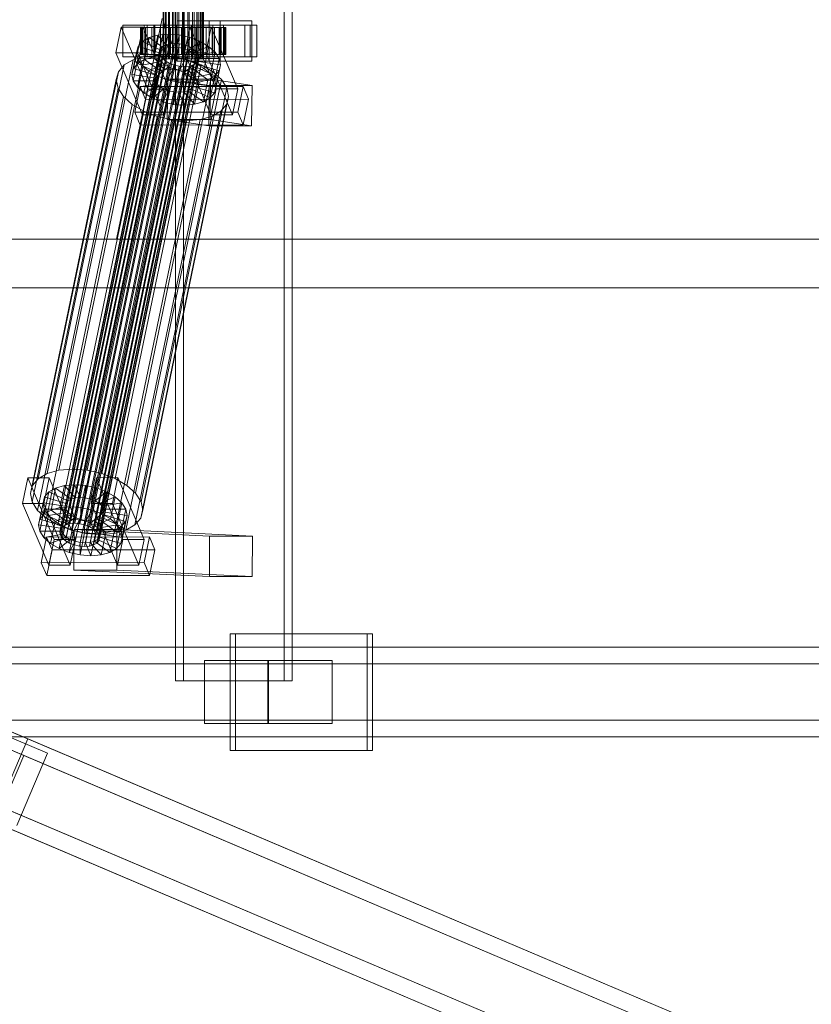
# Model space of a CAD drawing. Header units: millimetres. Extents: x -4738 to 65662, y -68080 to 6847.
# Tile 560 of 656: x 20054 to 20406, y -18569 to -18130. Entities that reach past the tile are written whole.
import ezdxf

# ---------------------------------------------------------------- set-up
doc = ezdxf.new("R2010")
doc.units = ezdxf.units.MM
doc.layers.add('superior_C02', color=7, linetype='Continuous', lineweight=0)
doc.layers.add('superior_C10', color=7, linetype='Continuous', lineweight=0)

msp = doc.modelspace()

# ---------------------------------------------------------------- linework, layer by layer
at = {"layer": 'superior_C02'}
for p, q in [((20122.893, -17575), (20122.893, -18425)), ((20126.47, -18425), (20126.47, -17575)), ((20171.385, -18425), (20171.385, -17575)), ((20174.961, -17575), (20174.961, -18425)), ((20117.402, -18148), (20117.402, -17852)), ((20117.613, -18148), (20117.613, -17852)), ((20117.804, -18148), (20117.804, -17852)), ((20118.423, -18148), (20118.423, -17852)), ((20118.791, -18148), (20118.791, -17852)), ((20119.776, -18148), (20119.776, -17852)), ((20120.296, -18148), (20120.296, -17852)), ((20121.58, -18148), (20121.58, -17852)), ((20122.217, -18148), (20122.217, -17852)), ((20123.712, -18148), (20123.712, -17852)), ((20124.422, -18148), (20124.422, -17852)), ((20126.027, -18148), (20126.027, -17852)), ((20126.762, -18148), (20126.762, -17852)), ((20128.367, -18148), (20128.367, -17852)), ((20129.077, -18148), (20129.077, -17852)), ((20130.573, -18148), (20130.573, -17852)), ((20131.209, -18148), (20131.209, -17852)), ((20132.493, -18148), (20132.493, -17852)), ((20133.013, -18148), (20133.013, -17852)), ((20133.999, -18148), (20133.999, -17852)), ((20134.366, -18148), (20134.366, -17852)), ((20134.986, -17852), (20134.986, -18148)), ((20135.176, -18148), (20135.176, -17852)), ((20135.387, -18148), (20135.387, -17852)), ((20117.046, -18130), (20096.643, -18228.298)), ((20098.422, -18228.298), (20118.824, -18130)), ((20142.795, -18131), (20123.704, -18131)), ((20123.704, -18131), (20123.704, -18149)), ((20137.892, -18131), (20123.704, -18131)), ((20137.892, -18149), (20137.892, -18131)), ((20137.892, -18131), (20156.983, -18131)), ((20142.795, -18149), (20142.795, -18131)), ((20142.795, -18131), (20156.983, -18131)), ((20156.983, -18131), (20156.983, -18149)), ((20098.806, -18133.859), (20096.425, -18145.327)), ((20108.351, -18133.847), (20098.806, -18133.859)), ((20110.556, -18161.391), (20098.806, -18133.859)), ((20109.039, -18133), (20099.494, -18133)), ((20099.494, -18133), (20099.494, -18147)), ((20113.8, -18133), (20099.494, -18133)), ((20105.971, -18145.315), (20108.351, -18133.847)), ((20107.857, -18134), (20107.411, -18134)), ((20107.411, -18134), (20117.402, -18134)), ((20107.411, -18146), (20107.411, -18134)), ((20107.411, -18134), (20108.258, -18134)), ((20109.566, -18134), (20107.857, -18134)), ((20107.857, -18134), (20117.613, -18134)), ((20107.857, -18146), (20107.857, -18134)), ((20108.258, -18134), (20117.804, -18134)), ((20108.258, -18146), (20108.258, -18134)), ((20108.258, -18134), (20110.342, -18134)), ((20108.351, -18133.847), (20120.102, -18161.379)), ((20109.039, -18147), (20109.039, -18133)), ((20109.039, -18133), (20123.346, -18133)), ((20112.422, -18134), (20109.566, -18134)), ((20109.566, -18134), (20118.423, -18134)), ((20109.566, -18146), (20109.566, -18134)), ((20156.159, -18133), (20110.341, -18133)), ((20110.341, -18133), (20110.341, -18147)), ((20113.321, -18133), (20110.341, -18133)), ((20110.342, -18134), (20118.791, -18134)), ((20110.342, -18146), (20110.342, -18134)), ((20110.342, -18134), (20113.52, -18134)), ((20116.231, -18134), (20112.422, -18134)), ((20112.422, -18134), (20119.776, -18134)), ((20112.422, -18146), (20112.422, -18134)), ((20113.321, -18147), (20113.321, -18133)), ((20113.321, -18133), (20159.14, -18133)), ((20113.52, -18134), (20120.296, -18134)), ((20113.52, -18146), (20113.52, -18134)), ((20113.52, -18134), (20117.575, -18134)), ((20113.8, -18147), (20113.8, -18133)), ((20113.8, -18133), (20123.346, -18133)), ((20120.732, -18134), (20116.231, -18134)), ((20116.231, -18134), (20121.58, -18134)), ((20116.231, -18146), (20116.231, -18134)), ((20117.402, -18134), (20117.613, -18134)), ((20117.402, -18134), (20117.402, -18146)), ((20117.804, -18134), (20117.402, -18134)), ((20117.575, -18134), (20122.217, -18134)), ((20117.575, -18146), (20117.575, -18134)), ((20117.575, -18134), (20122.231, -18134)), ((20117.613, -18134), (20118.423, -18134)), ((20117.613, -18134), (20117.613, -18146)), ((20117.804, -18134), (20117.804, -18146)), ((20118.791, -18134), (20117.804, -18134)), ((20118.423, -18134), (20119.776, -18134)), ((20118.423, -18134), (20118.423, -18146)), ((20118.791, -18134), (20118.791, -18146)), ((20120.296, -18134), (20118.791, -18134)), ((20119.776, -18134), (20121.58, -18134)), ((20119.776, -18134), (20119.776, -18146)), ((20120.296, -18134), (20120.296, -18146)), ((20122.217, -18134), (20120.296, -18134)), ((20125.619, -18134), (20120.732, -18134)), ((20120.732, -18134), (20123.712, -18134)), ((20120.732, -18146), (20120.732, -18134)), ((20121.58, -18134), (20123.712, -18134)), ((20121.58, -18134), (20121.58, -18146)), ((20122.217, -18134), (20122.217, -18146)), ((20124.422, -18134), (20122.217, -18134)), ((20122.231, -18134), (20124.422, -18134)), ((20122.231, -18146), (20122.231, -18134)), ((20122.231, -18134), (20127.171, -18134)), ((20123.346, -18133), (20123.346, -18147)), ((20123.712, -18134), (20126.027, -18134)), ((20123.712, -18134), (20123.712, -18146)), ((20124.422, -18134), (20124.422, -18146)), ((20126.762, -18134), (20124.422, -18134)), ((20130.559, -18134), (20125.619, -18134)), ((20125.619, -18134), (20126.027, -18134)), ((20125.619, -18146), (20125.619, -18134)), ((20126.027, -18134), (20128.367, -18134)), ((20126.027, -18134), (20126.027, -18146)), ((20127.171, -18134), (20126.762, -18134)), ((20126.762, -18134), (20126.762, -18146)), ((20129.077, -18134), (20126.762, -18134)), ((20129.351, -18133.821), (20126.971, -18145.289)), ((20127.171, -18146), (20127.171, -18134)), ((20127.171, -18134), (20132.058, -18134)), ((20130.559, -18134), (20128.367, -18134)), ((20128.367, -18134), (20130.573, -18134)), ((20128.367, -18134), (20128.367, -18146)), ((20132.058, -18134), (20129.077, -18134)), ((20129.077, -18134), (20129.077, -18146)), ((20131.209, -18134), (20129.077, -18134)), ((20138.897, -18133.809), (20129.351, -18133.821)), ((20141.102, -18161.353), (20129.351, -18133.821)), ((20139.585, -18133), (20130.04, -18133)), ((20130.04, -18133), (20130.04, -18147)), ((20144.346, -18133), (20130.04, -18133)), ((20135.215, -18134), (20130.559, -18134)), ((20130.559, -18146), (20130.559, -18134)), ((20135.215, -18134), (20130.573, -18134)), ((20130.573, -18134), (20132.493, -18134)), ((20130.573, -18134), (20130.573, -18146)), ((20136.559, -18134), (20131.209, -18134)), ((20131.209, -18134), (20131.209, -18146)), ((20133.013, -18134), (20131.209, -18134)), ((20132.058, -18146), (20132.058, -18134)), ((20132.058, -18134), (20136.559, -18134)), ((20139.27, -18134), (20132.493, -18134)), ((20132.493, -18134), (20133.999, -18134)), ((20132.493, -18134), (20132.493, -18146)), ((20140.367, -18134), (20133.013, -18134)), ((20133.013, -18134), (20133.013, -18146)), ((20134.366, -18134), (20133.013, -18134)), ((20142.447, -18134), (20133.999, -18134)), ((20133.999, -18134), (20134.986, -18134)), ((20133.999, -18134), (20133.999, -18146)), ((20143.223, -18134), (20134.366, -18134)), ((20134.366, -18134), (20134.366, -18146)), ((20135.176, -18134), (20134.366, -18134)), ((20134.986, -18134), (20144.531, -18134)), ((20134.986, -18146), (20134.986, -18134)), ((20134.986, -18134), (20135.387, -18134)), ((20144.933, -18134), (20135.176, -18134)), ((20135.176, -18134), (20135.176, -18146)), ((20135.387, -18134), (20135.176, -18134)), ((20139.27, -18134), (20135.215, -18134)), ((20135.215, -18146), (20135.215, -18134)), ((20145.379, -18134), (20135.387, -18134)), ((20135.387, -18134), (20135.387, -18146)), ((20136.516, -18145.277), (20138.897, -18133.809)), ((20136.559, -18146), (20136.559, -18134)), ((20136.559, -18134), (20140.367, -18134)), ((20138.897, -18133.809), (20150.647, -18161.341)), ((20142.447, -18134), (20139.27, -18134)), ((20139.27, -18146), (20139.27, -18134)), ((20139.585, -18147), (20139.585, -18133)), ((20139.585, -18133), (20153.892, -18133)), ((20140.367, -18146), (20140.367, -18134)), ((20140.367, -18134), (20143.223, -18134)), ((20144.531, -18134), (20142.447, -18134)), ((20142.447, -18146), (20142.447, -18134)), ((20143.223, -18146), (20143.223, -18134)), ((20143.223, -18134), (20144.933, -18134)), ((20144.346, -18147), (20144.346, -18133)), ((20144.346, -18133), (20153.892, -18133)), ((20144.531, -18134), (20144.531, -18146)), ((20145.379, -18134), (20144.531, -18134)), ((20144.933, -18146), (20144.933, -18134)), ((20144.933, -18134), (20145.379, -18134)), ((20145.379, -18146), (20145.379, -18134)), ((20153.892, -18133), (20153.892, -18147)), ((20156.159, -18147), (20156.159, -18133)), ((20156.159, -18133), (20159.14, -18133)), ((20159.14, -18133), (20159.14, -18147)), ((20106.158, -18149.985), (20108.198, -18140.156)), ((20108.198, -18140.156), (20106.279, -18142.416)), ((20111.215, -18138.419), (20108.198, -18140.156)), ((20108.198, -18140.156), (20116.679, -18144.203)), ((20109.175, -18148.249), (20111.215, -18138.419)), ((20115.125, -18137.325), (20111.215, -18138.419)), ((20111.215, -18138.419), (20118.108, -18143.38)), ((20113.084, -18147.155), (20115.125, -18137.325)), ((20119.66, -18136.948), (20115.125, -18137.325)), ((20115.125, -18137.325), (20119.96, -18142.862)), ((20117.62, -18146.777), (20119.66, -18136.948)), ((20124.513, -18137.313), (20119.66, -18136.948)), ((20119.66, -18136.948), (20122.108, -18142.683)), ((20122.473, -18147.143), (20124.513, -18137.313)), ((20124.513, -18137.313), (20124.407, -18142.856)), ((20129.352, -18138.396), (20124.513, -18137.313)), ((20129.352, -18138.396), (20126.699, -18143.369)), ((20127.311, -18148.226), (20129.352, -18138.396)), ((20133.847, -18140.123), (20128.828, -18144.188)), ((20133.847, -18140.123), (20129.352, -18138.396)), ((20131.807, -18149.953), (20133.847, -18140.123)), ((20137.693, -18142.377), (20133.847, -18140.123)), ((20071.735, -18357.434), (20116.11, -18143.635)), ((20072.643, -18356.363), (20117.019, -18142.565)), ((20074.073, -18355.541), (20118.448, -18141.742)), ((20075.924, -18355.022), (20120.3, -18141.224)), ((20078.073, -18354.844), (20122.448, -18141.045)), ((20080.371, -18355.017), (20124.747, -18141.218)), ((20082.664, -18355.53), (20127.039, -18141.731)), ((20084.793, -18356.348), (20129.168, -18142.549)), ((20086.614, -18357.415), (20130.99, -18143.617)), ((20104.239, -18152.246), (20106.279, -18142.416)), ((20106.279, -18142.416), (20105.589, -18145.047)), ((20106.279, -18142.416), (20115.77, -18145.274)), ((20116.679, -18144.203), (20114.639, -18154.033)), ((20115.77, -18145.274), (20116.679, -18144.203)), ((20116.11, -18143.635), (20115.783, -18144.881)), ((20118.108, -18143.38), (20116.068, -18153.21)), ((20117.019, -18142.565), (20116.11, -18143.635)), ((20116.679, -18144.203), (20118.108, -18143.38)), ((20118.448, -18141.742), (20117.019, -18142.565)), ((20119.96, -18142.862), (20117.92, -18152.692)), ((20118.108, -18143.38), (20119.96, -18142.862)), ((20120.3, -18141.224), (20118.448, -18141.742)), ((20119.96, -18142.862), (20122.108, -18142.683)), ((20122.108, -18142.683), (20120.068, -18152.513)), ((20122.448, -18141.045), (20120.3, -18141.224)), ((20122.108, -18142.683), (20124.407, -18142.856)), ((20124.407, -18142.856), (20122.367, -18152.686)), ((20124.747, -18141.218), (20122.448, -18141.045)), ((20124.407, -18142.856), (20126.699, -18143.369)), ((20126.699, -18143.369), (20124.659, -18153.199)), ((20127.039, -18141.731), (20124.747, -18141.218)), ((20126.699, -18143.369), (20128.828, -18144.188)), ((20128.828, -18144.188), (20126.788, -18154.017)), ((20129.168, -18142.549), (20127.039, -18141.731)), ((20128.828, -18144.188), (20130.65, -18145.255)), ((20130.99, -18143.617), (20129.168, -18142.549)), ((20137.693, -18142.377), (20130.65, -18145.255)), ((20132.38, -18144.861), (20130.99, -18143.617)), ((20135.652, -18152.207), (20137.693, -18142.377)), ((20140.626, -18145.003), (20137.693, -18142.377)), ((20065.829, -18332.659), (20104.083, -18148.35)), ((20071.055, -18331.197), (20109.31, -18146.887)), ((20071.408, -18358.68), (20115.783, -18144.881)), ((20071.685, -18360.017), (20116.061, -18146.218)), ((20072.548, -18361.352), (20116.924, -18147.554)), ((20073.938, -18362.596), (20118.313, -18148.798)), ((20077.118, -18330.692), (20115.373, -18146.383)), ((20083.606, -18331.181), (20121.86, -18146.872)), ((20088.004, -18358.659), (20132.38, -18144.861)), ((20088.818, -18362.578), (20133.193, -18148.779)), ((20133.243, -18146.196), (20088.867, -18359.995)), ((20089.145, -18361.332), (20133.52, -18147.533)), ((20090.074, -18332.629), (20128.329, -18148.32)), ((20096.425, -18145.327), (20105.971, -18145.315)), ((20096.425, -18145.327), (20108.176, -18172.859)), ((20099.494, -18147), (20109.039, -18147)), ((20099.494, -18147), (20113.8, -18147)), ((20104.083, -18148.35), (20100.05, -18150.672)), ((20103.549, -18154.877), (20105.589, -18145.047)), ((20109.31, -18146.887), (20104.083, -18148.35)), ((20104.135, -18157.698), (20106.175, -18147.868)), ((20105.589, -18145.047), (20115.443, -18146.52)), ((20105.589, -18145.047), (20106.175, -18147.868)), ((20117.721, -18172.847), (20105.971, -18145.315)), ((20106.158, -18149.985), (20109.175, -18148.249)), ((20106.175, -18147.868), (20115.721, -18147.856)), ((20106.175, -18147.868), (20107.997, -18150.688)), ((20117.402, -18146), (20107.411, -18146)), ((20107.411, -18146), (20107.857, -18146)), ((20108.258, -18146), (20107.411, -18146)), ((20117.613, -18146), (20107.857, -18146)), ((20107.857, -18146), (20109.566, -18146)), ((20117.804, -18146), (20108.258, -18146)), ((20110.342, -18146), (20108.258, -18146)), ((20123.346, -18147), (20109.039, -18147)), ((20109.175, -18148.249), (20113.084, -18147.155)), ((20116.068, -18153.21), (20109.175, -18148.249)), ((20115.373, -18146.383), (20109.31, -18146.887)), ((20118.423, -18146), (20109.566, -18146)), ((20109.566, -18146), (20112.422, -18146)), ((20110.341, -18147), (20156.159, -18147)), ((20110.341, -18147), (20113.321, -18147)), ((20118.791, -18146), (20110.342, -18146)), ((20113.52, -18146), (20110.342, -18146)), ((20119.776, -18146), (20112.422, -18146)), ((20112.422, -18146), (20116.231, -18146)), ((20113.084, -18147.155), (20117.62, -18146.777)), ((20117.92, -18152.692), (20113.084, -18147.155)), ((20159.14, -18147), (20113.321, -18147)), ((20115.443, -18146.52), (20113.403, -18156.35)), ((20120.296, -18146), (20113.52, -18146)), ((20117.575, -18146), (20113.52, -18146)), ((20115.721, -18147.856), (20113.68, -18157.686)), ((20115.77, -18145.274), (20113.73, -18155.103)), ((20123.346, -18147), (20113.8, -18147)), ((20121.86, -18146.872), (20115.373, -18146.383)), ((20115.443, -18146.52), (20115.77, -18145.274)), ((20115.721, -18147.856), (20115.443, -18146.52)), ((20116.584, -18149.192), (20115.721, -18147.856)), ((20115.783, -18144.881), (20116.061, -18146.218)), ((20116.061, -18146.218), (20116.924, -18147.554)), ((20121.58, -18146), (20116.231, -18146)), ((20116.231, -18146), (20120.732, -18146)), ((20116.924, -18147.554), (20118.313, -18148.798)), ((20117.613, -18146), (20117.402, -18146)), ((20117.402, -18146), (20117.804, -18146)), ((20117.804, -18148), (20117.402, -18148)), ((20117.402, -18148), (20117.613, -18148)), ((20122.217, -18146), (20117.575, -18146)), ((20122.231, -18146), (20117.575, -18146)), ((20118.423, -18146), (20117.613, -18146)), ((20117.613, -18148), (20118.423, -18148)), ((20120.068, -18152.513), (20117.62, -18146.777)), ((20117.62, -18146.777), (20122.473, -18147.143)), ((20117.804, -18146), (20118.791, -18146)), ((20118.791, -18148), (20117.804, -18148)), ((20118.313, -18148.798), (20120.135, -18149.865)), ((20119.776, -18146), (20118.423, -18146)), ((20118.423, -18148), (20119.776, -18148)), ((20118.791, -18146), (20120.296, -18146)), ((20120.296, -18148), (20118.791, -18148)), ((20121.58, -18146), (20119.776, -18146)), ((20119.776, -18148), (20121.58, -18148)), ((20120.296, -18146), (20122.217, -18146)), ((20122.217, -18148), (20120.296, -18148)), ((20123.712, -18146), (20120.732, -18146)), ((20120.732, -18146), (20125.619, -18146)), ((20123.712, -18146), (20121.58, -18146)), ((20121.58, -18148), (20123.712, -18148)), ((20128.329, -18148.32), (20121.86, -18146.872)), ((20122.217, -18146), (20124.422, -18146)), ((20124.422, -18148), (20122.217, -18148)), ((20124.422, -18146), (20122.231, -18146)), ((20127.171, -18146), (20122.231, -18146)), ((20122.367, -18152.686), (20122.473, -18147.143)), ((20122.473, -18147.143), (20127.311, -18148.226)), ((20126.027, -18146), (20123.712, -18146)), ((20123.712, -18148), (20126.027, -18148)), ((20124.422, -18146), (20126.762, -18146)), ((20126.762, -18148), (20124.422, -18148)), ((20124.659, -18153.199), (20127.311, -18148.226)), ((20126.027, -18146), (20125.619, -18146)), ((20125.619, -18146), (20130.559, -18146)), ((20128.367, -18146), (20126.027, -18146)), ((20126.027, -18148), (20128.367, -18148)), ((20126.762, -18146), (20127.171, -18146)), ((20126.762, -18146), (20129.077, -18146)), ((20129.077, -18148), (20126.762, -18148)), ((20126.971, -18145.289), (20136.516, -18145.277)), ((20126.971, -18145.289), (20138.721, -18172.821)), ((20132.058, -18146), (20127.171, -18146)), ((20127.311, -18148.226), (20131.807, -18149.953)), ((20134.339, -18150.629), (20128.329, -18148.32)), ((20130.573, -18146), (20128.367, -18146)), ((20128.367, -18146), (20130.559, -18146)), ((20128.367, -18148), (20130.573, -18148)), ((20130.65, -18145.255), (20128.61, -18155.085)), ((20129.077, -18146), (20132.058, -18146)), ((20129.077, -18146), (20131.209, -18146)), ((20131.209, -18148), (20129.077, -18148)), ((20132.04, -18146.499), (20129.999, -18156.329)), ((20130.04, -18147), (20139.585, -18147)), ((20130.04, -18147), (20144.346, -18147)), ((20130.559, -18146), (20135.215, -18146)), ((20132.493, -18146), (20130.573, -18146)), ((20130.573, -18146), (20135.215, -18146)), ((20130.573, -18148), (20132.493, -18148)), ((20130.65, -18145.255), (20132.04, -18146.499)), ((20130.862, -18157.665), (20132.903, -18147.835)), ((20131.209, -18146), (20136.559, -18146)), ((20131.209, -18146), (20133.013, -18146)), ((20133.013, -18148), (20131.209, -18148)), ((20140.626, -18145.003), (20132.04, -18146.499)), ((20132.04, -18146.499), (20132.903, -18147.835)), ((20136.559, -18146), (20132.058, -18146)), ((20132.284, -18149.85), (20133.193, -18148.779)), ((20133.243, -18146.196), (20132.38, -18144.861)), ((20133.999, -18146), (20132.493, -18146)), ((20132.493, -18146), (20139.27, -18146)), ((20132.493, -18148), (20133.999, -18148)), ((20132.903, -18147.835), (20142.448, -18147.823)), ((20132.903, -18147.835), (20133.18, -18149.171)), ((20133.013, -18146), (20140.367, -18146)), ((20133.013, -18146), (20134.366, -18146)), ((20134.366, -18148), (20133.013, -18148)), ((20133.193, -18148.779), (20133.52, -18147.533)), ((20133.52, -18147.533), (20133.243, -18146.196)), ((20134.986, -18146), (20133.999, -18146)), ((20133.999, -18146), (20142.447, -18146)), ((20133.999, -18148), (20134.986, -18148)), ((20134.366, -18146), (20143.223, -18146)), ((20134.366, -18146), (20135.176, -18146)), ((20135.176, -18148), (20134.366, -18148)), ((20144.531, -18146), (20134.986, -18146)), ((20135.387, -18146), (20134.986, -18146)), ((20134.986, -18148), (20135.387, -18148)), ((20135.176, -18146), (20144.933, -18146)), ((20135.176, -18146), (20135.387, -18146)), ((20135.387, -18148), (20135.176, -18148)), ((20135.215, -18146), (20139.27, -18146)), ((20135.387, -18146), (20145.379, -18146)), ((20148.267, -18172.809), (20136.516, -18145.277)), ((20140.367, -18146), (20136.559, -18146)), ((20138.586, -18154.833), (20140.626, -18145.003)), ((20139.27, -18146), (20142.447, -18146)), ((20153.892, -18147), (20139.585, -18147)), ((20143.223, -18146), (20140.367, -18146)), ((20142.448, -18147.823), (20140.408, -18157.653)), ((20142.448, -18147.823), (20140.626, -18145.003)), ((20142.447, -18146), (20144.531, -18146)), ((20143.034, -18150.644), (20142.448, -18147.823)), ((20144.933, -18146), (20143.223, -18146)), ((20153.892, -18147), (20144.346, -18147)), ((20144.531, -18146), (20145.379, -18146)), ((20145.379, -18146), (20144.933, -18146)), ((20159.14, -18147), (20156.159, -18147)), ((20061.796, -18334.981), (20100.05, -18150.672)), ((20075.759, -18363.664), (20120.135, -18149.865)), ((20077.889, -18364.482), (20122.264, -18150.683)), ((20080.181, -18364.995), (20124.556, -18151.196)), ((20082.479, -18365.168), (20126.855, -18151.369)), ((20084.628, -18364.989), (20129.003, -18151.191)), ((20086.48, -18364.471), (20130.855, -18150.672)), ((20087.909, -18363.648), (20132.284, -18149.85)), ((20096.084, -18334.938), (20134.339, -18150.629)), ((20100.05, -18150.672), (20097.485, -18153.694)), ((20103.549, -18154.877), (20104.239, -18152.246)), ((20104.239, -18152.246), (20106.158, -18149.985)), ((20113.73, -18155.103), (20104.239, -18152.246)), ((20105.957, -18160.518), (20107.997, -18150.688)), ((20114.639, -18154.033), (20106.158, -18149.985)), ((20107.997, -18150.688), (20116.584, -18149.192)), ((20107.997, -18150.688), (20110.931, -18153.314)), ((20108.89, -18163.144), (20110.931, -18153.314)), ((20110.931, -18153.314), (20117.973, -18150.436)), ((20110.931, -18153.314), (20114.776, -18155.567)), ((20116.584, -18149.192), (20114.543, -18159.022)), ((20116.068, -18153.21), (20114.639, -18154.033)), ((20114.776, -18155.567), (20119.795, -18151.503)), ((20117.973, -18150.436), (20115.933, -18160.266)), ((20117.92, -18152.692), (20116.068, -18153.21)), ((20117.973, -18150.436), (20116.584, -18149.192)), ((20119.795, -18151.503), (20117.755, -18161.333)), ((20120.068, -18152.513), (20117.92, -18152.692)), ((20119.795, -18151.503), (20117.973, -18150.436)), ((20119.271, -18157.295), (20121.924, -18152.321)), ((20121.924, -18152.321), (20119.795, -18151.503)), ((20121.924, -18152.321), (20119.884, -18162.151)), ((20122.367, -18152.686), (20120.068, -18152.513)), ((20120.135, -18149.865), (20122.264, -18150.683)), ((20124.216, -18152.835), (20121.924, -18152.321)), ((20124.216, -18152.835), (20122.176, -18162.664)), ((20122.264, -18150.683), (20124.556, -18151.196)), ((20124.659, -18153.199), (20122.367, -18152.686)), ((20123.704, -18149), (20142.795, -18149)), ((20137.892, -18149), (20123.704, -18149)), ((20124.11, -18158.378), (20124.216, -18152.835)), ((20126.515, -18153.008), (20124.216, -18152.835)), ((20126.515, -18153.008), (20124.475, -18162.837)), ((20124.556, -18151.196), (20126.855, -18151.369)), ((20126.788, -18154.017), (20124.659, -18153.199)), ((20128.663, -18152.829), (20126.515, -18153.008)), ((20128.963, -18158.743), (20126.515, -18153.008)), ((20128.663, -18152.829), (20126.623, -18162.659)), ((20126.788, -18154.017), (20131.807, -18149.953)), ((20126.855, -18151.369), (20129.003, -18151.191)), ((20130.515, -18152.311), (20128.475, -18162.14)), ((20128.61, -18155.085), (20135.652, -18152.207)), ((20130.515, -18152.311), (20128.663, -18152.829)), ((20133.498, -18158.366), (20128.663, -18152.829)), ((20129.003, -18151.191), (20130.855, -18150.672)), ((20131.944, -18151.488), (20129.904, -18161.318)), ((20131.944, -18151.488), (20130.515, -18152.311)), ((20137.408, -18157.272), (20130.515, -18152.311)), ((20132.853, -18150.417), (20130.813, -18160.247)), ((20130.855, -18150.672), (20132.284, -18149.85)), ((20133.18, -18149.171), (20131.14, -18159.001)), ((20131.807, -18149.953), (20135.652, -18152.207)), ((20132.853, -18150.417), (20131.944, -18151.488)), ((20140.425, -18155.535), (20131.944, -18151.488)), ((20133.18, -18149.171), (20132.853, -18150.417)), ((20142.344, -18153.275), (20132.853, -18150.417)), ((20143.034, -18150.644), (20133.18, -18149.171)), ((20139.479, -18153.641), (20134.339, -18150.629)), ((20135.652, -18152.207), (20138.586, -18154.833)), ((20156.983, -18149), (20137.892, -18149)), ((20140.304, -18163.105), (20142.344, -18153.275)), ((20140.425, -18155.535), (20142.344, -18153.275)), ((20140.994, -18160.474), (20143.034, -18150.644)), ((20142.344, -18153.275), (20143.034, -18150.644)), ((20156.983, -18149), (20142.795, -18149)), ((20058.308, -18341.52), (20096.562, -18157.211)), ((20059.23, -18338.003), (20097.485, -18153.694)), ((20097.485, -18153.694), (20096.562, -18157.211)), ((20096.562, -18157.211), (20097.346, -18160.982)), ((20101.225, -18337.95), (20139.479, -18153.641)), ((20113.403, -18156.35), (20103.549, -18154.877)), ((20104.135, -18157.698), (20103.549, -18154.877)), ((20113.68, -18157.686), (20104.135, -18157.698)), ((20105.957, -18160.518), (20104.135, -18157.698)), ((20105.147, -18341.461), (20143.401, -18157.152)), ((20112.736, -18165.397), (20114.776, -18155.567)), ((20113.73, -18155.103), (20113.403, -18156.35)), ((20113.403, -18156.35), (20113.68, -18157.686)), ((20113.68, -18157.686), (20114.543, -18159.022)), ((20114.639, -18154.033), (20113.73, -18155.103)), ((20114.776, -18155.567), (20119.271, -18157.295)), ((20117.231, -18167.125), (20119.271, -18157.295)), ((20119.5, -18156.962), (20119.253, -18174.943)), ((20119.271, -18157.295), (20124.11, -18158.378)), ((20138.591, -18156.962), (20119.5, -18156.962)), ((20138.009, -18159.83), (20119.5, -18156.962)), ((20128.61, -18155.085), (20126.788, -18154.017)), ((20129.999, -18156.329), (20128.61, -18155.085)), ((20129.999, -18156.329), (20138.586, -18154.833)), ((20130.862, -18157.665), (20129.999, -18156.329)), ((20140.408, -18157.653), (20130.862, -18157.665)), ((20131.14, -18159.001), (20130.862, -18157.665)), ((20133.498, -18158.366), (20137.408, -18157.272)), ((20135.368, -18167.102), (20137.408, -18157.272)), ((20137.408, -18157.272), (20140.425, -18155.535)), ((20138.343, -18174.943), (20138.591, -18156.962)), ((20138.385, -18165.365), (20140.425, -18155.535)), ((20138.586, -18154.833), (20140.408, -18157.653)), ((20138.591, -18156.962), (20157.1, -18159.83)), ((20143.401, -18157.152), (20139.479, -18153.641)), ((20140.408, -18157.653), (20140.994, -18160.474)), ((20145.837, -18160.922), (20143.401, -18157.152)), ((20059.091, -18345.291), (20097.346, -18160.982)), ((20097.346, -18160.982), (20099.781, -18164.752)), ((20107.203, -18160.247), (20104.823, -18171.715)), ((20114.543, -18159.022), (20105.957, -18160.518)), ((20108.89, -18163.144), (20105.957, -18160.518)), ((20153.021, -18160.19), (20107.203, -18160.247)), ((20109.651, -18165.983), (20107.203, -18160.247)), ((20145.837, -18160.922), (20107.582, -18345.231)), ((20108.176, -18172.859), (20110.556, -18161.391)), ((20115.933, -18160.266), (20108.89, -18163.144)), ((20110.556, -18161.391), (20120.102, -18161.379)), ((20117.755, -18161.333), (20112.736, -18165.397)), ((20114.543, -18159.022), (20115.933, -18160.266)), ((20115.933, -18160.266), (20117.755, -18161.333)), ((20120.102, -18161.379), (20117.721, -18172.847)), ((20117.755, -18161.333), (20119.884, -18162.151)), ((20122.07, -18168.208), (20124.11, -18158.378)), ((20124.11, -18158.378), (20128.963, -18158.743)), ((20126.923, -18168.573), (20128.963, -18158.743)), ((20128.475, -18162.14), (20129.904, -18161.318)), ((20128.963, -18158.743), (20133.498, -18158.366)), ((20129.904, -18161.318), (20130.813, -18160.247)), ((20129.904, -18161.318), (20138.385, -18165.365)), ((20130.813, -18160.247), (20131.14, -18159.001)), ((20130.813, -18160.247), (20140.304, -18163.105)), ((20131.14, -18159.001), (20140.994, -18160.474)), ((20131.458, -18168.196), (20133.498, -18158.366)), ((20137.762, -18177.811), (20138.009, -18159.83)), ((20138.009, -18159.83), (20157.1, -18159.83)), ((20138.721, -18172.821), (20141.102, -18161.353)), ((20140.994, -18160.474), (20140.304, -18163.105)), ((20141.102, -18161.353), (20150.647, -18161.341)), ((20146.62, -18164.693), (20145.837, -18160.922)), ((20150.647, -18161.341), (20148.267, -18172.809)), ((20150.641, -18171.658), (20153.021, -18160.19)), ((20153.021, -18160.19), (20155.469, -18165.926)), ((20157.1, -18159.83), (20156.852, -18177.811)), ((20061.526, -18349.061), (20099.781, -18164.752)), ((20099.781, -18164.752), (20103.703, -18168.263)), ((20107.271, -18177.451), (20109.651, -18165.983)), ((20108.365, -18349.002), (20146.62, -18164.693)), ((20112.736, -18165.397), (20108.89, -18163.144)), ((20109.651, -18165.983), (20155.469, -18165.926)), ((20117.231, -18167.125), (20112.736, -18165.397)), ((20119.884, -18162.151), (20117.231, -18167.125)), ((20119.884, -18162.151), (20122.176, -18162.664)), ((20122.176, -18162.664), (20122.07, -18168.208)), ((20122.176, -18162.664), (20124.475, -18162.837)), ((20124.475, -18162.837), (20126.623, -18162.659)), ((20124.475, -18162.837), (20126.923, -18168.573)), ((20126.623, -18162.659), (20128.475, -18162.14)), ((20126.623, -18162.659), (20131.458, -18168.196)), ((20128.475, -18162.14), (20135.368, -18167.102)), ((20138.385, -18165.365), (20135.368, -18167.102)), ((20140.304, -18163.105), (20138.385, -18165.365)), ((20145.698, -18168.21), (20146.62, -18164.693)), ((20155.469, -18165.926), (20153.089, -18177.394)), ((20065.448, -18352.572), (20103.703, -18168.263)), ((20103.703, -18168.263), (20108.844, -18171.275)), ((20107.443, -18352.519), (20145.698, -18168.21)), ((20122.07, -18168.208), (20117.231, -18167.125)), ((20126.923, -18168.573), (20122.07, -18168.208)), ((20131.458, -18168.196), (20126.923, -18168.573)), ((20135.368, -18167.102), (20131.458, -18168.196)), ((20143.132, -18171.232), (20145.698, -18168.21)), ((20070.589, -18355.584), (20108.844, -18171.275)), ((20076.599, -18357.893), (20114.853, -18173.584)), ((20083.067, -18359.341), (20121.322, -18175.032)), ((20095.618, -18359.326), (20133.873, -18175.016)), ((20100.844, -18357.863), (20139.099, -18173.554)), ((20104.823, -18171.715), (20150.641, -18171.658)), ((20104.823, -18171.715), (20107.271, -18177.451)), ((20104.878, -18355.541), (20143.132, -18171.232)), ((20117.721, -18172.847), (20108.176, -18172.859)), ((20108.844, -18171.275), (20114.853, -18173.584)), ((20114.853, -18173.584), (20121.322, -18175.032)), ((20119.253, -18174.943), (20138.343, -18174.943)), ((20137.762, -18177.811), (20119.253, -18174.943)), ((20121.322, -18175.032), (20127.809, -18175.521)), ((20127.809, -18175.521), (20133.873, -18175.016)), ((20133.873, -18175.016), (20139.099, -18173.554)), ((20156.852, -18177.811), (20138.343, -18174.943)), ((20148.267, -18172.809), (20138.721, -18172.821)), ((20139.099, -18173.554), (20143.132, -18171.232)), ((20153.089, -18177.394), (20150.641, -18171.658)), ((20089.555, -18359.83), (20127.809, -18175.521)), ((20153.089, -18177.394), (20107.271, -18177.451)), ((20156.852, -18177.811), (20137.762, -18177.811)), ((20096.643, -18228.298), (19160.686, -18228.298)), ((19162.465, -18228.298), (20098.422, -18228.298)), ((20096.643, -18228.298), (20098.422, -18228.298)), ((21032.6, -18228.298), (20096.643, -18228.298)), ((20098.422, -18228.298), (21034.379, -18228.298)), ((24634.01, -18250), (15575.415, -18250)), ((15576.913, -18250), (24635.508, -18250)), ((20061.796, -18334.981), (20065.829, -18332.659)), ((20065.829, -18332.659), (20071.055, -18331.197)), ((20071.055, -18331.197), (20077.118, -18330.692)), ((20077.118, -18330.692), (20083.606, -18331.181)), ((20083.606, -18331.181), (20090.074, -18332.629)), ((20090.074, -18332.629), (20096.084, -18334.938)), ((20057.15, -18334.551), (20054.77, -18346.02)), ((20066.696, -18334.539), (20057.15, -18334.551)), ((20068.901, -18362.083), (20057.15, -18334.551)), ((20059.23, -18338.003), (20061.796, -18334.981)), ((20064.316, -18346.008), (20066.696, -18334.539)), ((20066.696, -18334.539), (20078.447, -18362.071)), ((20087.696, -18334.513), (20085.316, -18345.981)), ((20097.241, -18334.501), (20087.696, -18334.513)), ((20099.447, -18362.045), (20087.696, -18334.513)), ((20094.861, -18345.969), (20097.241, -18334.501)), ((20096.084, -18334.938), (20101.225, -18337.95)), ((20097.241, -18334.501), (20108.992, -18362.033)), ((20058.308, -18341.52), (20059.23, -18338.003)), ((20059.091, -18345.291), (20058.308, -18341.52)), ((20064.503, -18350.678), (20066.543, -18340.848)), ((20066.543, -18340.848), (20064.624, -18343.108)), ((20069.56, -18339.111), (20066.543, -18340.848)), ((20066.543, -18340.848), (20075.024, -18344.895)), ((20067.52, -18348.941), (20069.56, -18339.111)), ((20073.47, -18338.017), (20069.56, -18339.111)), ((20069.56, -18339.111), (20076.453, -18344.073)), ((20071.429, -18347.847), (20073.47, -18338.017)), ((20078.005, -18337.64), (20073.47, -18338.017)), ((20073.47, -18338.017), (20078.305, -18343.554)), ((20075.965, -18347.47), (20078.005, -18337.64)), ((20082.858, -18338.005), (20078.005, -18337.64)), ((20078.005, -18337.64), (20080.453, -18343.376)), ((20080.817, -18347.835), (20082.858, -18338.005)), ((20082.858, -18338.005), (20082.752, -18343.549)), ((20087.697, -18339.088), (20082.858, -18338.005)), ((20087.697, -18339.088), (20085.044, -18344.062)), ((20085.656, -18348.918), (20087.697, -18339.088)), ((20092.192, -18340.816), (20087.173, -18344.88)), ((20092.192, -18340.816), (20087.697, -18339.088)), ((20090.152, -18350.645), (20092.192, -18340.816)), ((20096.037, -18343.069), (20092.192, -18340.816)), ((20101.225, -18337.95), (20105.147, -18341.461)), ((20105.147, -18341.461), (20107.582, -18345.231)), ((20054.77, -18346.02), (20064.316, -18346.008)), ((20054.77, -18346.02), (20066.521, -18373.551)), ((20061.526, -18349.061), (20059.091, -18345.291)), ((20061.894, -18355.569), (20063.934, -18345.739)), ((20062.584, -18352.938), (20064.624, -18343.108)), ((20064.624, -18343.108), (20063.934, -18345.739)), ((20063.934, -18345.739), (20073.788, -18347.212)), ((20063.934, -18345.739), (20064.52, -18348.56)), ((20076.066, -18373.539), (20064.316, -18346.008)), ((20064.624, -18343.108), (20074.115, -18345.966)), ((20074.115, -18345.966), (20072.075, -18355.796)), ((20075.024, -18344.895), (20072.984, -18354.725)), ((20073.788, -18347.212), (20074.115, -18345.966)), ((20074.115, -18345.966), (20075.024, -18344.895)), ((20076.453, -18344.073), (20074.413, -18353.902)), ((20075.024, -18344.895), (20076.453, -18344.073)), ((20078.305, -18343.554), (20076.265, -18353.384)), ((20076.453, -18344.073), (20078.305, -18343.554)), ((20078.305, -18343.554), (20080.453, -18343.376)), ((20080.453, -18343.376), (20078.413, -18353.205)), ((20080.453, -18343.376), (20082.752, -18343.549)), ((20082.752, -18343.549), (20080.712, -18353.378)), ((20082.752, -18343.549), (20085.044, -18344.062)), ((20085.044, -18344.062), (20083.004, -18353.892)), ((20085.044, -18344.062), (20087.173, -18344.88)), ((20087.173, -18344.88), (20085.133, -18354.71)), ((20085.316, -18345.981), (20094.861, -18345.969)), ((20085.316, -18345.981), (20097.066, -18373.513)), ((20088.995, -18345.947), (20086.955, -18355.777)), ((20087.173, -18344.88), (20088.995, -18345.947)), ((20096.037, -18343.069), (20088.995, -18345.947)), ((20088.995, -18345.947), (20090.384, -18347.191)), ((20098.971, -18345.695), (20090.384, -18347.191)), ((20093.997, -18352.899), (20096.037, -18343.069)), ((20106.612, -18373.501), (20094.861, -18345.969)), ((20098.971, -18345.695), (20096.037, -18343.069)), ((20096.931, -18355.525), (20098.971, -18345.695)), ((20100.793, -18348.515), (20098.971, -18345.695)), ((20107.582, -18345.231), (20108.365, -18349.002)), ((20065.448, -18352.572), (20061.526, -18349.061)), ((20062.48, -18358.39), (20064.52, -18348.56)), ((20062.584, -18352.938), (20064.503, -18350.678)), ((20064.503, -18350.678), (20067.52, -18348.941)), ((20072.984, -18354.725), (20064.503, -18350.678)), ((20064.52, -18348.56), (20074.065, -18348.548)), ((20064.52, -18348.56), (20066.342, -18351.38)), ((20066.342, -18351.38), (20074.928, -18349.884)), ((20067.52, -18348.941), (20071.429, -18347.847)), ((20074.413, -18353.902), (20067.52, -18348.941)), ((20071.429, -18347.847), (20075.965, -18347.47)), ((20076.265, -18353.384), (20071.429, -18347.847)), ((20073.788, -18347.212), (20071.748, -18357.042)), ((20074.065, -18348.548), (20072.025, -18358.378)), ((20074.928, -18349.884), (20072.888, -18359.714)), ((20074.065, -18348.548), (20073.788, -18347.212)), ((20074.928, -18349.884), (20074.065, -18348.548)), ((20076.318, -18351.128), (20074.928, -18349.884)), ((20078.413, -18353.205), (20075.965, -18347.47)), ((20075.965, -18347.47), (20080.817, -18347.835)), ((20080.712, -18353.378), (20080.817, -18347.835)), ((20080.817, -18347.835), (20085.656, -18348.918)), ((20083.004, -18353.892), (20085.656, -18348.918)), ((20085.133, -18354.71), (20090.152, -18350.645)), ((20085.656, -18348.918), (20090.152, -18350.645)), ((20090.384, -18347.191), (20088.344, -18357.021)), ((20089.207, -18358.357), (20091.247, -18348.527)), ((20091.525, -18349.863), (20089.485, -18359.693)), ((20090.152, -18350.645), (20093.997, -18352.899)), ((20090.384, -18347.191), (20091.247, -18348.527)), ((20091.525, -18349.863), (20091.198, -18351.109)), ((20091.247, -18348.527), (20100.793, -18348.515)), ((20091.247, -18348.527), (20091.525, -18349.863)), ((20101.379, -18351.336), (20091.525, -18349.863)), ((20100.793, -18348.515), (20098.753, -18358.345)), ((20101.379, -18351.336), (20100.793, -18348.515)), ((20108.365, -18349.002), (20107.443, -18352.519)), ((20061.894, -18355.569), (20062.584, -18352.938)), ((20072.075, -18355.796), (20062.584, -18352.938)), ((20064.302, -18361.21), (20066.342, -18351.38)), ((20070.589, -18355.584), (20065.448, -18352.572)), ((20066.342, -18351.38), (20069.275, -18354.006)), ((20067.235, -18363.836), (20069.275, -18354.006)), ((20069.275, -18354.006), (20076.318, -18351.128)), ((20069.275, -18354.006), (20073.121, -18356.26)), ((20072.984, -18354.725), (20072.075, -18355.796)), ((20074.413, -18353.902), (20072.984, -18354.725)), ((20073.121, -18356.26), (20078.14, -18352.196)), ((20074.073, -18355.541), (20075.924, -18355.022)), ((20076.318, -18351.128), (20074.278, -18360.958)), ((20076.265, -18353.384), (20074.413, -18353.902)), ((20075.924, -18355.022), (20078.073, -18354.844)), ((20078.14, -18352.196), (20076.099, -18362.025)), ((20078.413, -18353.205), (20076.265, -18353.384)), ((20078.14, -18352.196), (20076.318, -18351.128)), ((20077.616, -18357.987), (20080.269, -18353.014)), ((20078.073, -18354.844), (20080.371, -18355.017)), ((20080.269, -18353.014), (20078.14, -18352.196)), ((20080.269, -18353.014), (20078.229, -18362.843)), ((20080.712, -18353.378), (20078.413, -18353.205)), ((20082.561, -18353.527), (20080.269, -18353.014)), ((20080.371, -18355.017), (20082.664, -18355.53)), ((20082.561, -18353.527), (20080.521, -18363.357)), ((20083.004, -18353.892), (20080.712, -18353.378)), ((20082.455, -18359.07), (20082.561, -18353.527)), ((20084.86, -18353.7), (20082.561, -18353.527)), ((20084.86, -18353.7), (20082.819, -18363.53)), ((20085.133, -18354.71), (20083.004, -18353.892)), ((20087.008, -18353.521), (20084.86, -18353.7)), ((20087.308, -18359.436), (20084.86, -18353.7)), ((20087.008, -18353.521), (20084.968, -18363.351)), ((20086.955, -18355.777), (20085.133, -18354.71)), ((20088.86, -18353.003), (20086.82, -18362.833)), ((20086.955, -18355.777), (20093.997, -18352.899)), ((20088.86, -18353.003), (20087.008, -18353.521)), ((20091.843, -18359.058), (20087.008, -18353.521)), ((20090.289, -18352.18), (20088.249, -18362.01)), ((20090.289, -18352.18), (20088.86, -18353.003)), ((20095.753, -18357.964), (20088.86, -18353.003)), ((20091.198, -18351.109), (20089.158, -18360.939)), ((20091.198, -18351.109), (20090.289, -18352.18)), ((20098.77, -18356.228), (20090.289, -18352.18)), ((20100.689, -18353.967), (20091.198, -18351.109)), ((20093.997, -18352.899), (20096.931, -18355.525)), ((20098.648, -18363.797), (20100.689, -18353.967)), ((20098.77, -18356.228), (20100.689, -18353.967)), ((20099.338, -18361.166), (20101.379, -18351.336)), ((20100.689, -18353.967), (20101.379, -18351.336)), ((20107.443, -18352.519), (20104.878, -18355.541)), ((20071.748, -18357.042), (20061.894, -18355.569)), ((20062.48, -18358.39), (20061.894, -18355.569)), ((20072.025, -18358.378), (20062.48, -18358.39)), ((20064.302, -18361.21), (20062.48, -18358.39)), ((20076.599, -18357.893), (20070.589, -18355.584)), ((20071.081, -18366.09), (20073.121, -18356.26)), ((20071.408, -18358.68), (20071.735, -18357.434)), ((20071.685, -18360.017), (20071.408, -18358.68)), ((20071.735, -18357.434), (20072.643, -18356.363)), ((20072.075, -18355.796), (20071.748, -18357.042)), ((20071.748, -18357.042), (20072.025, -18358.378)), ((20072.025, -18358.378), (20072.888, -18359.714)), ((20072.643, -18356.363), (20074.073, -18355.541)), ((20073.121, -18356.26), (20077.616, -18357.987)), ((20075.576, -18367.817), (20077.616, -18357.987)), ((20083.067, -18359.341), (20076.599, -18357.893)), ((20077.616, -18357.987), (20082.455, -18359.07)), ((20077.759, -18357.646), (20077.683, -18375.644)), ((20096.85, -18357.646), (20077.759, -18357.646)), ((20138.152, -18360.514), (20077.759, -18357.646)), ((20080.415, -18368.9), (20082.455, -18359.07)), ((20082.455, -18359.07), (20087.308, -18359.436)), ((20082.664, -18355.53), (20084.793, -18356.348)), ((20089.555, -18359.83), (20083.067, -18359.341)), ((20084.793, -18356.348), (20086.614, -18357.415)), ((20085.267, -18369.265), (20087.308, -18359.436)), ((20086.614, -18357.415), (20088.004, -18358.659)), ((20088.344, -18357.021), (20086.955, -18355.777)), ((20087.308, -18359.436), (20091.843, -18359.058)), ((20088.004, -18358.659), (20088.867, -18359.995)), ((20088.344, -18357.021), (20096.931, -18355.525)), ((20089.207, -18358.357), (20088.344, -18357.021)), ((20098.753, -18358.345), (20089.207, -18358.357)), ((20089.485, -18359.693), (20089.207, -18358.357)), ((20095.618, -18359.326), (20089.555, -18359.83)), ((20089.803, -18368.888), (20091.843, -18359.058)), ((20091.843, -18359.058), (20095.753, -18357.964)), ((20093.713, -18367.794), (20095.753, -18357.964)), ((20100.844, -18357.863), (20095.618, -18359.326)), ((20095.753, -18357.964), (20098.77, -18356.228)), ((20096.73, -18366.057), (20098.77, -18356.228)), ((20096.774, -18375.644), (20096.85, -18357.646)), ((20096.85, -18357.646), (20157.243, -18360.514)), ((20096.931, -18355.525), (20098.753, -18358.345)), ((20098.753, -18358.345), (20099.338, -18361.166)), ((20104.878, -18355.541), (20100.844, -18357.863)), ((20065.548, -18360.939), (20063.167, -18372.408)), ((20072.888, -18359.714), (20064.302, -18361.21)), ((20067.235, -18363.836), (20064.302, -18361.21)), ((20111.366, -18360.882), (20065.548, -18360.939)), ((20067.996, -18366.675), (20065.548, -18360.939)), ((20066.521, -18373.551), (20068.901, -18362.083)), ((20074.278, -18360.958), (20067.235, -18363.836)), ((20071.081, -18366.09), (20067.235, -18363.836)), ((20068.901, -18362.083), (20078.447, -18362.071)), ((20076.099, -18362.025), (20071.081, -18366.09)), ((20072.548, -18361.352), (20071.685, -18360.017)), ((20073.938, -18362.596), (20072.548, -18361.352)), ((20072.888, -18359.714), (20074.278, -18360.958)), ((20075.759, -18363.664), (20073.938, -18362.596)), ((20074.278, -18360.958), (20076.099, -18362.025)), ((20078.229, -18362.843), (20075.576, -18367.817)), ((20077.889, -18364.482), (20075.759, -18363.664)), ((20078.447, -18362.071), (20076.066, -18373.539)), ((20076.099, -18362.025), (20078.229, -18362.843)), ((20078.229, -18362.843), (20080.521, -18363.357)), ((20080.521, -18363.357), (20080.415, -18368.9)), ((20080.521, -18363.357), (20082.819, -18363.53)), ((20082.819, -18363.53), (20084.968, -18363.351)), ((20082.819, -18363.53), (20085.267, -18369.265)), ((20084.968, -18363.351), (20086.82, -18362.833)), ((20084.968, -18363.351), (20089.803, -18368.888)), ((20087.909, -18363.648), (20086.48, -18364.471)), ((20086.82, -18362.833), (20088.249, -18362.01)), ((20086.82, -18362.833), (20093.713, -18367.794)), ((20088.818, -18362.578), (20087.909, -18363.648)), ((20088.249, -18362.01), (20089.158, -18360.939)), ((20088.249, -18362.01), (20096.73, -18366.057)), ((20089.145, -18361.332), (20088.818, -18362.578)), ((20088.867, -18359.995), (20089.145, -18361.332)), ((20089.158, -18360.939), (20089.485, -18359.693)), ((20089.158, -18360.939), (20098.648, -18363.797)), ((20089.485, -18359.693), (20099.338, -18361.166)), ((20098.648, -18363.797), (20096.73, -18366.057)), ((20097.066, -18373.513), (20099.447, -18362.045)), ((20099.338, -18361.166), (20098.648, -18363.797)), ((20099.447, -18362.045), (20108.992, -18362.033)), ((20108.992, -18362.033), (20106.612, -18373.501)), ((20108.986, -18372.35), (20111.366, -18360.882)), ((20111.366, -18360.882), (20113.814, -18366.618)), ((20138.076, -18378.512), (20138.152, -18360.514)), ((20138.152, -18360.514), (20157.243, -18360.514)), ((20157.243, -18360.514), (20157.167, -18378.512)), ((20065.616, -18378.143), (20067.996, -18366.675)), ((20067.996, -18366.675), (20113.814, -18366.618)), ((20075.576, -18367.817), (20071.081, -18366.09)), ((20080.415, -18368.9), (20075.576, -18367.817)), ((20080.181, -18364.995), (20077.889, -18364.482)), ((20082.479, -18365.168), (20080.181, -18364.995)), ((20084.628, -18364.989), (20082.479, -18365.168)), ((20086.48, -18364.471), (20084.628, -18364.989)), ((20093.713, -18367.794), (20089.803, -18368.888)), ((20096.73, -18366.057), (20093.713, -18367.794)), ((20113.814, -18366.618), (20111.434, -18378.086)), ((20063.167, -18372.408), (20108.986, -18372.35)), ((20063.167, -18372.408), (20065.616, -18378.143)), ((20085.267, -18369.265), (20080.415, -18368.9)), ((20089.803, -18368.888), (20085.267, -18369.265)), ((20111.434, -18378.086), (20108.986, -18372.35)), ((20076.066, -18373.539), (20066.521, -18373.551)), ((20077.683, -18375.644), (20096.774, -18375.644)), ((20138.076, -18378.512), (20077.683, -18375.644)), ((20157.167, -18378.512), (20096.774, -18375.644)), ((20106.612, -18373.501), (20097.066, -18373.513)), ((20111.434, -18378.086), (20065.616, -18378.143)), ((20157.167, -18378.512), (20138.076, -18378.512)), ((20208.346, -18404), (20147.255, -18404)), ((20147.255, -18404), (20147.255, -18456)), ((20149.64, -18404), (20147.255, -18404)), ((20149.64, -18456), (20149.64, -18404)), ((20149.64, -18404), (20210.731, -18404)), ((20208.346, -18456), (20208.346, -18404)), ((20208.346, -18404), (20210.731, -18404)), ((20210.731, -18404), (20210.731, -18456)), ((20484.747, -18410), (19339.287, -18410)), ((19351.209, -18410), (20496.669, -18410)), ((20539.887, -18410), (19394.427, -18410)), ((19409.329, -18410), (20554.789, -18410)), ((20164.438, -18416), (20135.801, -18416)), ((20135.801, -18416), (20135.801, -18444)), ((20164.079, -18416), (20135.801, -18416)), ((20164.079, -18444), (20164.079, -18416)), ((20164.079, -18416), (20192.715, -18416)), ((20164.438, -18444), (20164.438, -18416)), ((20164.438, -18416), (20192.715, -18416)), ((20192.715, -18416), (20192.715, -18444)), ((20545.161, -18417.5), (19343.072, -18417.5)), ((19347.425, -18417.5), (20549.514, -18417.5)), ((20122.893, -18425), (20171.385, -18425)), ((20122.893, -18425), (20126.47, -18425)), ((20174.961, -18425), (20126.47, -18425)), ((20174.961, -18425), (20171.385, -18425)), ((19343.072, -18442.5), (20545.161, -18442.5)), ((19347.425, -18442.5), (20549.514, -18442.5)), ((20135.801, -18444), (20164.438, -18444)), ((20135.801, -18444), (20164.079, -18444)), ((20192.715, -18444), (20164.079, -18444)), ((20192.715, -18444), (20164.438, -18444)), ((19339.287, -18450), (20484.747, -18450)), ((19351.209, -18450), (20496.669, -18450)), ((19394.427, -18450), (20539.887, -18450)), ((19409.329, -18450), (20554.789, -18450)), ((20147.255, -18456), (20208.346, -18456)), ((20147.255, -18456), (20149.64, -18456)), ((20210.731, -18456), (20149.64, -18456)), ((20210.731, -18456), (20208.346, -18456))]:
    msp.add_line(p, q, dxfattribs=at)
at = {"layer": 'superior_C10'}
for p, q in [((20057.144, -18450.818), (18974.973, -17991.439)), ((21095.949, -18891.789), (20013.778, -18432.409)), ((21105.176, -18895.706), (20023.005, -18436.326)), ((20030.942, -18442.411), (20066.004, -18457.295)), ((20066.004, -18457.295), (20038.95, -18445.811)), ((20041.514, -18487.638), (20057.144, -18450.818)), ((20057.144, -18450.818), (20049.763, -18447.685)), ((21131.934, -18907.064), (20049.763, -18447.685)), ((21139.316, -18910.198), (20057.144, -18450.818)), ((20055.372, -18458.214), (20045.674, -18454.097)), ((21092.783, -18898.592), (20045.674, -18454.097)), ((20045.604, -18481.226), (20055.372, -18458.214)), ((20052.328, -18489.513), (20066.004, -18457.295)), ((21102.482, -18902.71), (20055.372, -18458.214)), ((21080.319, -18928.609), (19998.148, -18469.229)), ((20007.375, -18473.146), (21089.546, -18932.526)), ((21083.014, -18921.605), (20035.905, -18477.109)), ((20045.604, -18481.226), (21092.713, -18925.722)), ((21116.304, -18943.884), (20034.133, -18484.505)), ((20041.514, -18487.638), (21123.686, -18947.018))]:
    msp.add_line(p, q, dxfattribs=at)

doc.saveas('drawing.dxf')
